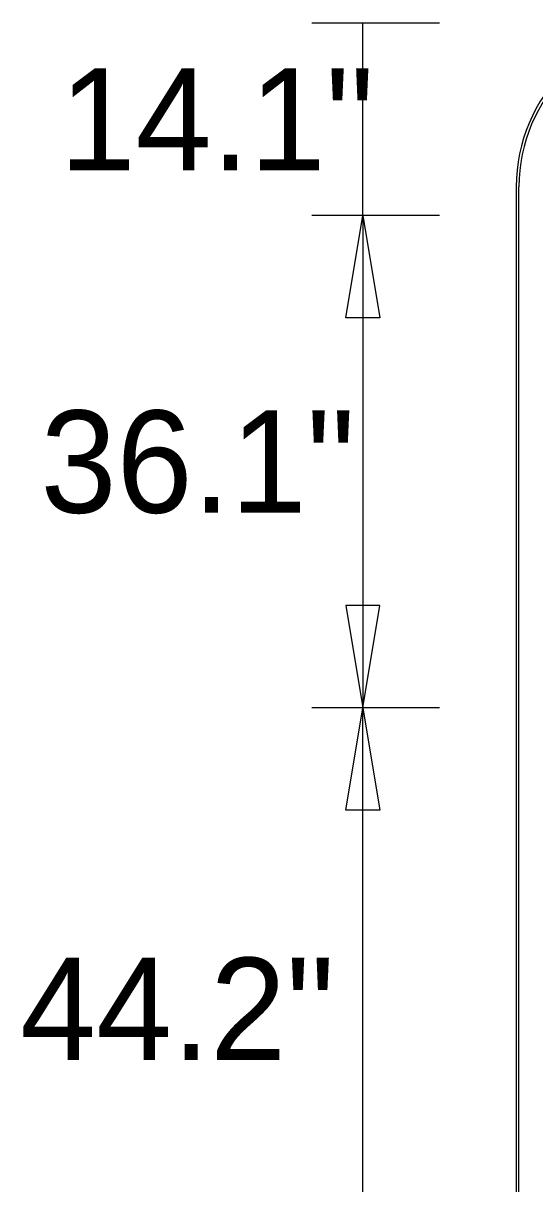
# Model space of a CAD drawing. Extents: x 1806251 to 1809821, y 414895 to 422886.
# Drawn here: x 1809676.092 to 1809676.468, y 414982.16 to 414983.011 of the extents above; entities that cross this region are included whole.
import ezdxf

# ---------------------------------------------------------------- set-up
doc = ezdxf.new("R2010")
doc.units = 0
for name, color, linetype in [('GSBWFILL', 7, 'Continuous'), ('GSCOLORFILL', 7, 'Continuous'), ('GSDIMS', 7, 'Continuous'), ('GSOUTLINE', 7, 'Continuous')]:
    doc.layers.add(name, color=color, linetype=linetype)

msp = doc.modelspace()

# ---------------------------------------------------------------- linework, layer by layer
at = {"layer": 'GSBWFILL'}
msp.add_line((1809676.454, 414982.891), (1809676.454, 414981.871), dxfattribs=at)
msp.add_arc((1809676.574, 414982.891), 0.12, 90, 180, dxfattribs=at)
at = {"layer": 'GSCOLORFILL'}
for p, q in [((1809676.454, 414982.891), (1809676.454, 414981.871)), ((1809676.454, 414982.891), (1809676.454, 414981.871)), ((1809676.454, 414982.891), (1809676.454, 414981.871)), ((1809676.456, 414981.871), (1809676.456, 414982.891))]:
    msp.add_line(p, q, dxfattribs=at)
for radius in [0.12, 0.12, 0.12, 0.118]:
    msp.add_arc((1809676.574, 414982.891), radius, 90, 180, dxfattribs=at)
at = {"layer": 'GSDIMS'}
for p, q in [((1809676.39775, 414983.011), (1809676.304, 414983.011)), ((1809676.3415, 414982.87), (1809676.3415, 414983.011)), ((1809676.39775, 414982.87), (1809676.304, 414982.87)), ((1809676.39775, 414982.87), (1809676.304, 414982.87)), ((1809676.3415, 414982.87), (1809676.3415, 414982.509)), ((1809676.39775, 414982.509), (1809676.304, 414982.509)), ((1809676.39775, 414982.509), (1809676.304, 414982.509)), ((1809676.3415, 414982.0672), (1809676.3415, 414982.509))]:
    msp.add_line(p, q, dxfattribs=at)
for points in [[(1809676.3415, 414982.87), (1809676.354, 414982.795), (1809676.329, 414982.795)], [(1809676.3415, 414982.509), (1809676.354, 414982.584), (1809676.329, 414982.584)], [(1809676.3415, 414982.509), (1809676.354, 414982.434), (1809676.329, 414982.434)]]:
    msp.add_lwpolyline(points, close=True, dxfattribs=at)
at = {"layer": 'GSOUTLINE'}
msp.add_line((1809676.454, 414982.891), (1809676.454, 414981.871), dxfattribs=at)
msp.add_arc((1809676.574, 414982.891), 0.12, 90, 180, dxfattribs=at)

# ---------------------------------------------------------------- texts
at = {"layer": 'GSDIMS'}
for s, p in [('14.1"', (1809676.119, 414982.903)), ('36.1"', (1809676.105, 414982.652)), ('44.2"', (1809676.09, 414982.2507))]:
    msp.add_text(s, height=0.075, dxfattribs=at).set_placement(p)

doc.saveas('drawing.dxf')
